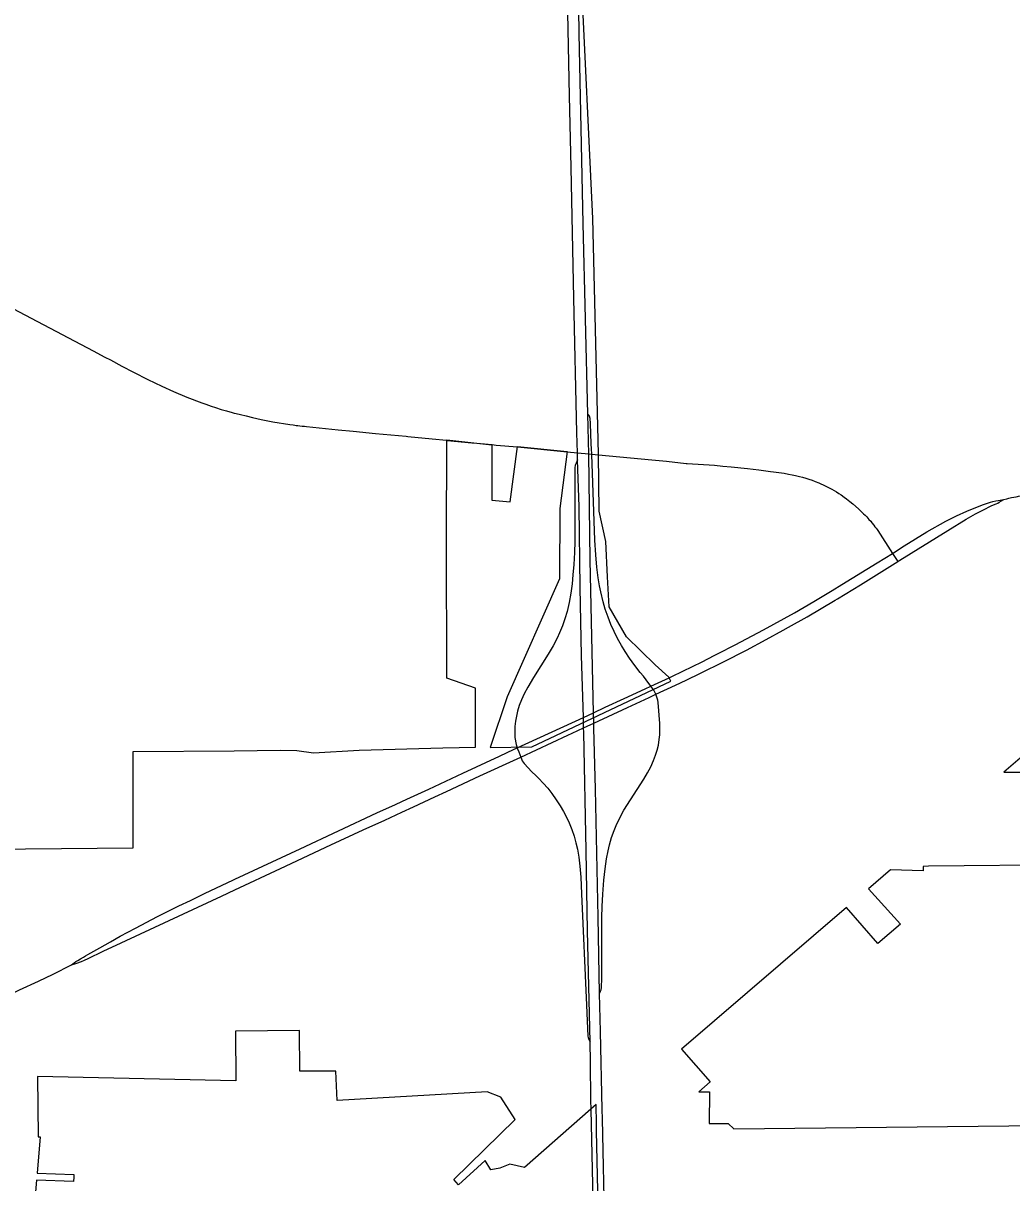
# Model space of a CAD drawing. Extents: x 0 to 34, y 0 to 22.
# Drawn here: x 5.0913 to 5.2009, y 16.6759 to 16.8045 of the extents above; entities that cross this region are included whole.
import ezdxf

# ---------------------------------------------------------------- set-up
doc = ezdxf.new("R2010")
doc.units = 0
for name, color, linetype in [('GM_X_Corporation', 7, 'Continuous'), ('GM_X_Interchange_Ramps', 7, 'Continuous'), ('GM_X_Interstate_Route', 7, 'Continuous'), ('GM_X_State_Route', 7, 'Continuous')]:
    doc.layers.add(name, color=color, linetype=linetype)

msp = doc.modelspace()

# ---------------------------------------------------------------- linework, layer by layer
at = {"layer": 'GM_X_Corporation'}
for points in [[(5.071605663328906, 16.712717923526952), (5.1034557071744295, 16.713042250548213), (5.103442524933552, 16.72369549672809), (5.114655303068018, 16.723774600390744), (5.119741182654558, 16.72386214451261), (5.121594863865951, 16.723826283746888), (5.123429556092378, 16.72357631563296), (5.128499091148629, 16.723868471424), (5.137792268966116, 16.724132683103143), (5.141419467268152, 16.72419596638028), (5.141402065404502, 16.72548589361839), (5.141388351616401, 16.730717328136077), (5.138233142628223, 16.731842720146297), (5.138197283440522, 16.74705975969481), (5.1382357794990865, 16.758249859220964), (5.143224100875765, 16.757725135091), (5.143220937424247, 16.751565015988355), (5.145251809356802, 16.751373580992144), (5.146058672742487, 16.757519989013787), (5.151561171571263, 16.756987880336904), (5.150751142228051, 16.750663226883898), (5.150708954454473, 16.742871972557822), (5.144908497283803, 16.729756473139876), (5.143049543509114, 16.724165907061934), (5.147657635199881, 16.724230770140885), (5.163070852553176, 16.731509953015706), (5.162845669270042, 16.731937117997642), (5.161343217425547, 16.733305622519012), (5.158162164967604, 16.73641705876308), (5.156241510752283, 16.739752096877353), (5.156059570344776, 16.74307342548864), (5.155845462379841, 16.74697854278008), (5.155130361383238, 16.75033942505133), (5.155038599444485, 16.756658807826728), (5.154433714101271, 16.782804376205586), (5.153132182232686, 16.810127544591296)], [(5.202832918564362, 16.72385370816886), (5.200002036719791, 16.721424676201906), (5.212673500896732, 16.721400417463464)], [(5.2074309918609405, 16.711158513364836), (5.191624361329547, 16.711000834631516), (5.191057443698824, 16.710951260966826), (5.191055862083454, 16.710469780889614), (5.18741126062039, 16.710587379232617), (5.184972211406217, 16.70849322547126), (5.188512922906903, 16.70456121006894), (5.1860290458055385, 16.702412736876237), (5.182543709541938, 16.706407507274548), (5.16425056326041, 16.690698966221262), (5.167428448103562, 16.687071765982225), (5.166152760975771, 16.68597643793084), (5.167347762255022, 16.685990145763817), (5.167331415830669, 16.682453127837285), (5.169413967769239, 16.682474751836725), (5.170047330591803, 16.68185509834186), (5.207301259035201, 16.682289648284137)], [(5.155291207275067, 16.6600665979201), (5.1548318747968, 16.681655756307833), (5.154814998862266, 16.68243730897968), (5.154769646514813, 16.68456837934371), (5.154206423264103, 16.684043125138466), (5.146825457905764, 16.677583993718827), (5.145218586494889, 16.67793415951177), (5.144111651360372, 16.67750067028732), (5.143100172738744, 16.677338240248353), (5.14247946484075, 16.67835710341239), (5.139529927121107, 16.67565911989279), (5.138987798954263, 16.676251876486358), (5.1458071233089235, 16.682899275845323), (5.144206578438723, 16.685371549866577), (5.142684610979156, 16.685965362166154), (5.126076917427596, 16.685009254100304), (5.125920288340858, 16.688255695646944), (5.121912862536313, 16.68824778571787), (5.121885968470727, 16.692777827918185), (5.11478556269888, 16.6926945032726), (5.1148240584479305, 16.68719200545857), (5.09285941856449, 16.687666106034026), (5.092904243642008, 16.680989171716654), (5.093154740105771, 16.680989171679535), (5.092809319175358, 16.676972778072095), (5.096876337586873, 16.676823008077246), (5.096863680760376, 16.676521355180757), (5.096842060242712, 16.67602405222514), (5.092740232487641, 16.676170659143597), (5.091830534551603, 16.66559809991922)]]:
    msp.add_lwpolyline(points, dxfattribs=at)
at = {"layer": 'GM_X_Interchange_Ramps'}
for points in [[(5.160844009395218, 16.730964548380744), (5.1603440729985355, 16.73167174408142), (5.160037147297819, 16.73206304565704), (5.159670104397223, 16.73248651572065), (5.159082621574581, 16.733232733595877), (5.158491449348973, 16.734042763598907), (5.157992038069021, 16.734787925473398), (5.157578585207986, 16.735462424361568), (5.157143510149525, 16.73624661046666), (5.156768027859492, 16.737001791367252), (5.1564262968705, 16.737773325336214), (5.156099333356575, 16.738608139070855), (5.155799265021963, 16.739508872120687), (5.155562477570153, 16.74031942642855), (5.155292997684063, 16.741394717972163), (5.155156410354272, 16.742066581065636), (5.1550066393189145, 16.742950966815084), (5.1548605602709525, 16.74415598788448), (5.154745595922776, 16.745523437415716), (5.154653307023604, 16.747157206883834), (5.154340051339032, 16.755596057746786), (5.154299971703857, 16.756597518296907), (5.154296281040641, 16.756685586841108), (5.154272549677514, 16.757282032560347), (5.154248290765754, 16.757823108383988), (5.154153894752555, 16.760065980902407), (5.154110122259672, 16.760643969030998), (5.1540637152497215, 16.760877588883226), (5.153985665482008, 16.760986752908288), (5.15385857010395, 16.76109697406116)], [(5.152730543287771, 16.75605327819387), (5.152567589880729, 16.755672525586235), (5.152473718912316, 16.755454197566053), (5.152433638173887, 16.755173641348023), (5.152433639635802, 16.75498642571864), (5.152423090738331, 16.747988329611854), (5.152414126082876, 16.746986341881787), (5.1523751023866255, 16.745774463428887), (5.152298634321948, 16.744458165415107), (5.1522068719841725, 16.743301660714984), (5.152113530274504, 16.742303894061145), (5.151983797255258, 16.741257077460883), (5.151798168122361, 16.740218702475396), (5.151559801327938, 16.739245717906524), (5.151316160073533, 16.73843727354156), (5.151036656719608, 16.73764095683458), (5.150717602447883, 16.736859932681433), (5.1504533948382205, 16.736285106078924), (5.150017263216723, 16.73544185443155), (5.149456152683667, 16.73448732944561), (5.14782607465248, 16.731897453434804), (5.147211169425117, 16.730851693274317), (5.1468124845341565, 16.730108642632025), (5.146498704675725, 16.729440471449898), (5.14625453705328, 16.728799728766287), (5.146066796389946, 16.728195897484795), (5.145933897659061, 16.727631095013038), (5.1458363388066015, 16.727059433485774), (5.1457772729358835, 16.726482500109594), (5.145757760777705, 16.725955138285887), (5.145754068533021, 16.725497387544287), (5.14577463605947, 16.725266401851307), (5.145928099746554, 16.724486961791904), (5.146031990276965, 16.724117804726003)], [(5.161404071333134, 16.730066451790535), (5.161170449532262, 16.730502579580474), (5.160844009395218, 16.730964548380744)], [(5.161838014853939, 16.725629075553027), (5.161850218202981, 16.726080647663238), (5.161827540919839, 16.726818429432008), (5.1616535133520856, 16.72912774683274), (5.161622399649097, 16.729411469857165), (5.161559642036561, 16.72962979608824), (5.161404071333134, 16.730066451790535)], [(5.155171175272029, 16.69688534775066), (5.155266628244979, 16.697133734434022), (5.155330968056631, 16.69730091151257), (5.155369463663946, 16.697546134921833), (5.155407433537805, 16.6985897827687), (5.155398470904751, 16.70419406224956), (5.155404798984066, 16.705300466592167), (5.155440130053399, 16.70651181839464), (5.155517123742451, 16.70787979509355), (5.155648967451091, 16.709455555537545), (5.15578502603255, 16.71071331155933), (5.155943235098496, 16.711808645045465), (5.156113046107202, 16.71268881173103), (5.156270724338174, 16.713354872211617), (5.156503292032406, 16.71416489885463), (5.156781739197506, 16.71496121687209), (5.157001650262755, 16.715496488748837), (5.157330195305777, 16.71621581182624), (5.157861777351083, 16.717185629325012), (5.158579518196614, 16.7183526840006), (5.160074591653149, 16.72065092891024), (5.160483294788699, 16.721327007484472), (5.160860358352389, 16.722021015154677), (5.161159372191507, 16.722695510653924), (5.1613819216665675, 16.723287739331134), (5.161550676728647, 16.723841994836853), (5.161685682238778, 16.724405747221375), (5.161788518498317, 16.725029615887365), (5.161835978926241, 16.72555381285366), (5.161838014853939, 16.725629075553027)], [(5.146031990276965, 16.724117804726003), (5.146068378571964, 16.72398807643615), (5.1461933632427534, 16.72366111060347), (5.1464174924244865, 16.723070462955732)], [(5.1464174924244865, 16.723070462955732), (5.146489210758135, 16.722881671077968), (5.146598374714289, 16.722663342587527), (5.146794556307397, 16.722391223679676), (5.1476699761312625, 16.721459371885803), (5.148082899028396, 16.721052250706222), (5.148416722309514, 16.72071421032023), (5.148926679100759, 16.720180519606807), (5.149413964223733, 16.719626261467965), (5.149875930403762, 16.71905091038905), (5.150368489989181, 16.718366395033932), (5.1507977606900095, 16.717702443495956), (5.151171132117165, 16.717065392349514), (5.151535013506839, 16.71636347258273), (5.151797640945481, 16.715787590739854), (5.152088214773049, 16.715052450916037), (5.152340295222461, 16.714302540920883), (5.152535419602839, 16.713591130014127), (5.152697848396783, 16.712870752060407), (5.152851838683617, 16.711987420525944), (5.152977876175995, 16.710993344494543), (5.153075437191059, 16.709784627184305), (5.153162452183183, 16.707940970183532), (5.1536998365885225, 16.695587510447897), (5.153784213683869, 16.693859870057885), (5.153867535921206, 16.692159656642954), (5.153887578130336, 16.691991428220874), (5.153965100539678, 16.69177257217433), (5.154110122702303, 16.691522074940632)]]:
    msp.add_lwpolyline(points, dxfattribs=at)
at = {"layer": 'GM_X_Interstate_Route'}
for points in [[(5.152730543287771, 16.75605327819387), (5.152706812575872, 16.75683588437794), (5.152639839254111, 16.75904658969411), (5.1523276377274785, 16.77396513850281), (5.15199961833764, 16.78845705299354), (5.151827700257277, 16.7964059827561), (5.1516425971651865, 16.805598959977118), (5.151498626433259, 16.811400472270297), (5.151492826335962, 16.811669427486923), (5.151141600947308, 16.82887303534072), (5.150790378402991, 16.845533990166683), (5.150697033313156, 16.849828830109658)], [(5.154521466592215, 16.726857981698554), (5.154494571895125, 16.72801290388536), (5.154102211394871, 16.7449338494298), (5.153965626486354, 16.756671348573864), (5.15385857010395, 16.76109697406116), (5.153347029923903, 16.78225368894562), (5.152916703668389, 16.803320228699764), (5.152779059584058, 16.81138781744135)], [(5.154110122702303, 16.691522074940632), (5.153811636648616, 16.703813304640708), (5.153669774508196, 16.712727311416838), (5.153408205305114, 16.725832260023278), (5.15339765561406, 16.72633536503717), (5.153365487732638, 16.727492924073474), (5.153172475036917, 16.734357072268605), (5.152997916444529, 16.741881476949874), (5.15288927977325, 16.750825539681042), (5.152730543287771, 16.75605327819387)], [(5.155743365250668, 16.67062745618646), (5.155488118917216, 16.682981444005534), (5.155466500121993, 16.68401454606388), (5.155251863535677, 16.692661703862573), (5.155171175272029, 16.69688534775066), (5.1550092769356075, 16.705334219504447), (5.154702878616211, 16.719517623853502), (5.154535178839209, 16.726295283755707), (5.154521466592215, 16.726857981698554)], [(5.154475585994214, 16.672383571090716), (5.154226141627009, 16.683997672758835), (5.154204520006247, 16.685040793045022), (5.154164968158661, 16.689264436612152), (5.154110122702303, 16.691522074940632)]]:
    msp.add_lwpolyline(points, dxfattribs=at)
at = {"layer": 'GM_X_State_Route'}
for p, q in [((5.14327177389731, 16.75773134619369), (5.143697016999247, 16.757692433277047)), ((5.143697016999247, 16.757692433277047), (5.146078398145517, 16.75747451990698)), ((5.146078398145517, 16.75747451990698), (5.1515808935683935, 16.756942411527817)), ((5.162941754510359, 16.73192872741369), (5.163170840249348, 16.732039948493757)), ((5.161404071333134, 16.730066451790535), (5.163588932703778, 16.73107477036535)), ((5.145947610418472, 16.724077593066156), (5.146031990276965, 16.724117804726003))]:
    msp.add_line(p, q, dxfattribs=at)
for points in [[(5.064720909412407, 16.786209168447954), (5.065562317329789, 16.78577013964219), (5.067054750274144, 16.78499333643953), (5.069657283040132, 16.783605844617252), (5.070683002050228, 16.783066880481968), (5.072092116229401, 16.782350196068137), (5.0734985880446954, 16.781631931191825), (5.077028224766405, 16.779737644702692), (5.079974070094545, 16.778204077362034), (5.084435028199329, 16.775814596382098), (5.088114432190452, 16.773866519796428), (5.092130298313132, 16.77176181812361), (5.09901711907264, 16.768121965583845), (5.1003239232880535, 16.767442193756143), (5.100922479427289, 16.76711892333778)], [(5.100922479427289, 16.76711892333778), (5.102178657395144, 16.76644073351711), (5.103485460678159, 16.765750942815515), (5.105092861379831, 16.764952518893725), (5.1066158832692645, 16.76420630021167), (5.107917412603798, 16.76362145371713), (5.1094161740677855, 16.762983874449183), (5.111048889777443, 16.762376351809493), (5.111522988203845, 16.762204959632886), (5.112092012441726, 16.76199981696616), (5.112587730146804, 16.761842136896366), (5.113199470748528, 16.76164701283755), (5.113799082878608, 16.761472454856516), (5.114417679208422, 16.76129262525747), (5.114664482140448, 16.761234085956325), (5.114866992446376, 16.761186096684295), (5.115341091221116, 16.76107376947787), (5.115992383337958, 16.760916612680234), (5.116674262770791, 16.76075207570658), (5.117652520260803, 16.760529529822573), (5.11894824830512, 16.760276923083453), (5.120824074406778, 16.759968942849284), (5.121184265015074, 16.759914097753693), (5.1213746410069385, 16.759885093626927), (5.121531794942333, 16.759860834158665), (5.121710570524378, 16.759841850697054), (5.1219394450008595, 16.759814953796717), (5.122176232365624, 16.75978858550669), (5.1224472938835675, 16.759763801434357), (5.122670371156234, 16.75974059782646), (5.126169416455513, 16.75937355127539), (5.127850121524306, 16.759212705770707), (5.130314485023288, 16.75898646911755), (5.133706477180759, 16.758671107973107), (5.133886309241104, 16.75865317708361), (5.136605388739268, 16.758384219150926), (5.138173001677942, 16.758213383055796)], [(5.138173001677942, 16.758213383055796), (5.138255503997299, 16.758204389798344), (5.141005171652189, 16.757926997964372), (5.141106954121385, 16.75791697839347), (5.14327177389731, 16.75773134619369)], [(5.1515808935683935, 16.756942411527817), (5.152706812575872, 16.75683588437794), (5.153964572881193, 16.756717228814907), (5.154296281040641, 16.756685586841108), (5.1550583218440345, 16.75661333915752)], [(5.1550583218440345, 16.75661333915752), (5.158610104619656, 16.756279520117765), (5.160972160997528, 16.75603851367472), (5.1625853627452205, 16.755890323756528), (5.16477461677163, 16.755653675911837)], [(5.16477461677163, 16.755653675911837), (5.164858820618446, 16.755644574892), (5.167893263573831, 16.75544312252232), (5.16882405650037, 16.75536454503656), (5.169757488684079, 16.755285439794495), (5.171578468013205, 16.75508820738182), (5.172810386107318, 16.754951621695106), (5.174116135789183, 16.754764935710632), (5.174452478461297, 16.754718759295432)], [(5.174452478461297, 16.754718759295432), (5.175629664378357, 16.754557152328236), (5.176114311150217, 16.754470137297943), (5.1765087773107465, 16.75439947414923), (5.176876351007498, 16.75431562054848), (5.177327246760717, 16.754212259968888), (5.1776726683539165, 16.754115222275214), (5.17803391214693, 16.754013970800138), (5.178377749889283, 16.753896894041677), (5.178728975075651, 16.75377823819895), (5.179078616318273, 16.753639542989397), (5.179460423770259, 16.75348819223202), (5.180178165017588, 16.753164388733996), (5.180560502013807, 16.752968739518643), (5.180925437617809, 16.752782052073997), (5.181176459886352, 16.752636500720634), (5.181423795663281, 16.752493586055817), (5.181709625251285, 16.752308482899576), (5.1819511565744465, 16.752151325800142), (5.182278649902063, 16.751914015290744), (5.182545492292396, 16.75172047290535), (5.182910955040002, 16.751430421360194), (5.183244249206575, 16.75116515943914), (5.1838765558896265, 16.750611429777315), (5.184443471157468, 16.750065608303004), (5.184603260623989, 16.74991003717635), (5.18478783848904, 16.749729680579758), (5.184911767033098, 16.749588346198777), (5.185035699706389, 16.749447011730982), (5.185226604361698, 16.749230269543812), (5.185367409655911, 16.74905096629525), (5.185560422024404, 16.748805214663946), (5.185699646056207, 16.748628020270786), (5.185813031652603, 16.748483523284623), (5.185925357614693, 16.748340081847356), (5.186016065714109, 16.74819980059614), (5.187640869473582, 16.745680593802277), (5.1880854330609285, 16.74499080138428), (5.188222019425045, 16.744779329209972)], [(5.163170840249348, 16.732039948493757), (5.1643926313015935, 16.732633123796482), (5.1665284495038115, 16.7336678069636), (5.167872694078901, 16.73433861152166), (5.168330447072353, 16.734566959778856), (5.1702083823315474, 16.73554627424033), (5.17333722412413, 16.73718320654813), (5.176779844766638, 16.73909436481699), (5.178922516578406, 16.74034052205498), (5.18096867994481, 16.741569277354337), (5.182042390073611, 16.742213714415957), (5.185946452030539, 16.744611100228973), (5.187640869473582, 16.745680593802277), (5.188939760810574, 16.746500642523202), (5.191451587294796, 16.748050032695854), (5.193561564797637, 16.74923501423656), (5.194748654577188, 16.749834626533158), (5.1958761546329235, 16.750351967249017), (5.196698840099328, 16.750675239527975), (5.1977419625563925, 16.751081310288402), (5.198511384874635, 16.751341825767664), (5.198767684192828, 16.751428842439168), (5.199090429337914, 16.751495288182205), (5.1993446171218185, 16.751547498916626), (5.1999864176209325, 16.75163451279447)], [(5.188222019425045, 16.744779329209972), (5.188446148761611, 16.744919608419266), (5.1937761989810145, 16.74822142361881), (5.195816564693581, 16.74945439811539), (5.196855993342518, 16.75006086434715), (5.1976718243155, 16.75048538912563), (5.198671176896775, 16.75096845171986), (5.1991336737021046, 16.751176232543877), (5.199320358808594, 16.751259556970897), (5.199475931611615, 16.751347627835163), (5.1999864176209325, 16.75163451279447)], [(5.1999864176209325, 16.75163451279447), (5.200312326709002, 16.751722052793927), (5.200543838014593, 16.751784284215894), (5.200842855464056, 16.75185547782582), (5.20110178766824, 16.751917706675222), (5.201350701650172, 16.75196358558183), (5.201754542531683, 16.75203863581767)], [(5.175535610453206, 16.73715767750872), (5.176123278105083, 16.73747905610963), (5.178182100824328, 16.7386566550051), (5.181274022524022, 16.74047289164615), (5.181549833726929, 16.740641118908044), (5.184109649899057, 16.742203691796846), (5.188222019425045, 16.744779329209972)], [(5.168892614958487, 16.733668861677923), (5.17143819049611, 16.734949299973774), (5.17362569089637, 16.73611318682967), (5.175535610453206, 16.73715767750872)], [(5.163588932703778, 16.73107477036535), (5.16474701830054, 16.731623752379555), (5.1663523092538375, 16.732391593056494), (5.168892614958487, 16.733668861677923)], [(5.146031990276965, 16.724117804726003), (5.153365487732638, 16.727492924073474), (5.154494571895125, 16.72801290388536), (5.155793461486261, 16.728610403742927), (5.157890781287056, 16.729591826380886), (5.160219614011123, 16.73067397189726), (5.160844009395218, 16.730964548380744), (5.162865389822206, 16.731891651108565), (5.162941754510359, 16.73192872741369)], [(5.152107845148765, 16.725723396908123), (5.15339765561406, 16.72633536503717), (5.15379581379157, 16.726524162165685), (5.154521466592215, 16.726857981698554), (5.158250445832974, 16.728572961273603), (5.1606557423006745, 16.729707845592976), (5.161404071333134, 16.730066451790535)], [(5.1464174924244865, 16.723070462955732), (5.151652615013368, 16.725507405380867), (5.152107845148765, 16.725723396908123)], [(5.096605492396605, 16.700042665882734), (5.0969203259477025, 16.700265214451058), (5.0971059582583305, 16.700407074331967), (5.097301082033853, 16.700534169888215), (5.0976064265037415, 16.70072032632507), (5.097928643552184, 16.70091597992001), (5.098162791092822, 16.701047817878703), (5.0984148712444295, 16.701190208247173), (5.099750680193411, 16.70194328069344), (5.1009182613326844, 16.702600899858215), (5.102013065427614, 16.703218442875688), (5.103700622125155, 16.70412972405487), (5.106153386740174, 16.70542703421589), (5.10852809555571, 16.70661412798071), (5.109791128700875, 16.707198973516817), (5.111368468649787, 16.70795415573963), (5.114574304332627, 16.70946715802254), (5.1147246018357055, 16.709537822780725), (5.121977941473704, 16.712924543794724), (5.130480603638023, 16.716890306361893), (5.13251938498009, 16.71782004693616), (5.132601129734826, 16.7178574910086), (5.133786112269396, 16.71840594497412), (5.136224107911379, 16.719539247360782), (5.139998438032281, 16.721298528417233), (5.144065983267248, 16.72318015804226), (5.145694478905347, 16.723956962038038), (5.145947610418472, 16.724077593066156)], [(5.136895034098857, 16.718680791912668), (5.138195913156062, 16.719291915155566), (5.141875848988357, 16.721004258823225), (5.14603726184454, 16.72289749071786), (5.1464174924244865, 16.723070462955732)], [(5.096605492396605, 16.700042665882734), (5.097216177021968, 16.700237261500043), (5.09773352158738, 16.7004323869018), (5.098070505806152, 16.7005890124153), (5.098445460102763, 16.700763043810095), (5.100133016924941, 16.70156041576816), (5.102117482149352, 16.702492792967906), (5.104269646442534, 16.703491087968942), (5.113249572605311, 16.707683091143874), (5.114723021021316, 16.708369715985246), (5.119794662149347, 16.71073335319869), (5.125382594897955, 16.7133432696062), (5.128968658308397, 16.715009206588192), (5.131361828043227, 16.71611139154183), (5.133233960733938, 16.716973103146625), (5.134522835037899, 16.71756638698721), (5.136895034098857, 16.718680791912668)], [(5.028852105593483, 16.66861767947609), (5.031329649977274, 16.669795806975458), (5.036188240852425, 16.67197170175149), (5.038619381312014, 16.67306070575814), (5.048765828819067, 16.677625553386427), (5.049791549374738, 16.678095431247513), (5.053558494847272, 16.679820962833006), (5.0573470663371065, 16.68151695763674), (5.058275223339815, 16.68193252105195), (5.068479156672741, 16.68674997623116), (5.072307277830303, 16.68852085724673), (5.077409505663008, 16.6909272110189), (5.08642212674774, 16.695178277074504), (5.08790137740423, 16.695872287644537), (5.090333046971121, 16.697020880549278), (5.0908598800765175, 16.697266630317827), (5.092961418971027, 16.69824488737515), (5.094577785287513, 16.69902380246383), (5.096605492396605, 16.700042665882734)]]:
    msp.add_lwpolyline(points, dxfattribs=at)

doc.saveas('drawing.dxf')
